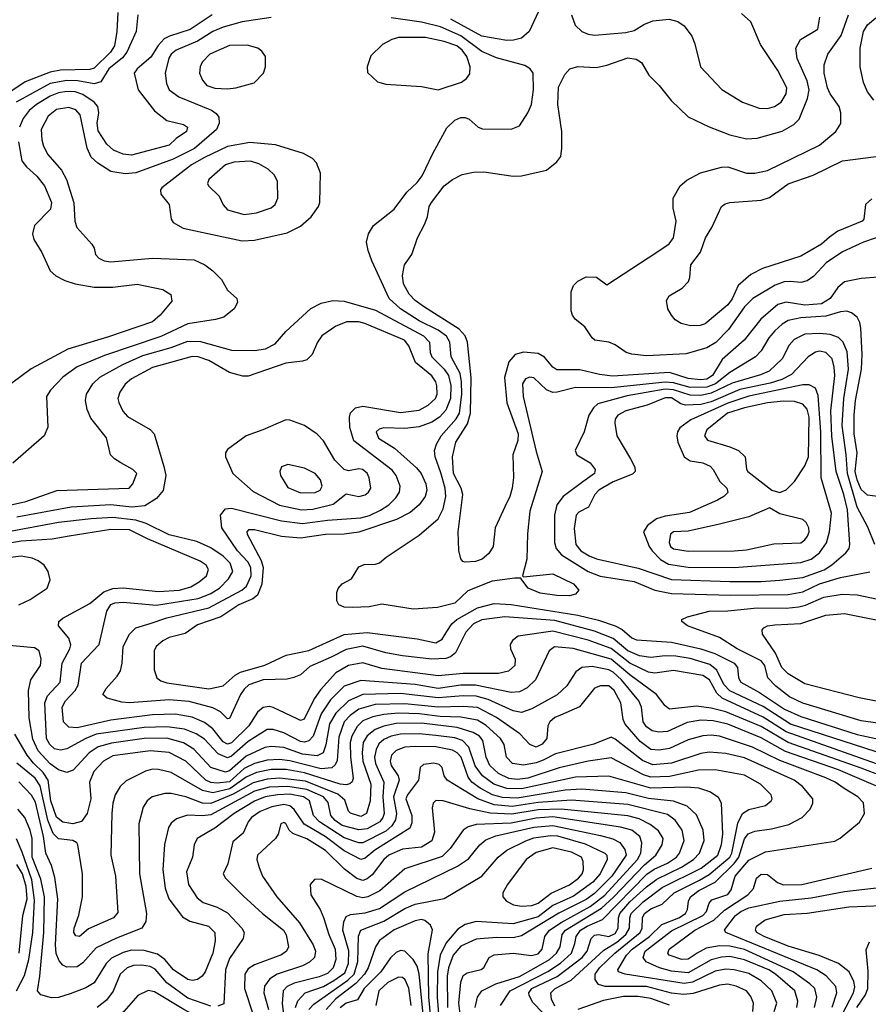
# Model space of a CAD drawing. Extents: x 997028 to 1115134, y 536408 to 618974.
# Tile 261 of 473: x 1047679 to 1051749, y 580330 to 585051. Entities that reach past the tile are written whole.
import ezdxf

# ---------------------------------------------------------------- set-up
doc = ezdxf.new("R2010")
doc.units = 0

msp = doc.modelspace()

# ---------------------------------------------------------------- linework, layer by layer
at = {"layer": '0CON10XD'}
for points in [[(1048149.8, 585085), (1048145.2, 584995), (1048133.1, 584925), (1048113.3, 584895), (1048035, 584818.9), (1048015, 584811.9), (1047875, 584808.4), (1047825, 584798.8), (1047705, 584752.5), (1047580.6, 584669.4)], [(1050178.5, 585115), (1050122.9, 584995), (1050085, 584962.7), (1050047.7, 584952.3), (1050015, 584951.2), (1049895, 584971.7), (1049746.6, 585053.4)], [(1048885, 585061.5), (1048745, 585040.5), (1048655, 585015.7), (1048605, 584994.3), (1048531.4, 584948.6), (1048428.5, 584905), (1048405.4, 584885), (1048394.2, 584865.8), (1048376.9, 584795), (1048382.7, 584745), (1048395, 584714.5), (1048441.3, 584681.3), (1048598, 584618), (1048621.5, 584601.5), (1048633.6, 584583.6), (1048635.5, 584555), (1048622.3, 584525), (1048517.3, 584432.7), (1048415, 584381.8), (1048236.4, 584316.4), (1048185, 584312), (1048115, 584322.9), (1048052.7, 584362.7), (1048021.7, 584391.7), (1048002.3, 584435), (1047968.1, 584595), (1047948.4, 584618.4), (1047915, 584630.2), (1047855, 584620.3), (1047815, 584588.2), (1047781.4, 584525), (1047784.8, 584474.8), (1047792.8, 584445), (1047814.1, 584405), (1047879.8, 584329.8), (1047903.6, 584285), (1047937.8, 584172.2), (1047943.6, 584085), (1047953.3, 584055), (1048024.2, 583975), (1048035.7, 583955), (1048042, 583925), (1048057.6, 583907.6), (1048083.3, 583895), (1048115, 583890.8), (1048315, 583906.8), (1048515, 583900), (1048566, 583875), (1048605, 583847.1), (1048645.7, 583805), (1048675, 583753.8), (1048720, 583715), (1048722.5, 583695), (1048706.7, 583665), (1048657.5, 583625), (1048617.2, 583612.8), (1048485, 583593.3), (1048355, 583531.6), (1048085, 583441.5), (1047955, 583386.2), (1047885, 583337.3), (1047826.5, 583275), (1047807.5, 583245), (1047813, 583097), (1047795.8, 583055), (1047645.9, 582924.1)], [(1048245.4, 585075), (1048238, 584995), (1048192.8, 584895), (1048171.2, 584868.8), (1048106.7, 584815), (1048067.6, 584752.4), (1048035, 584743.4), (1047957.3, 584757.3), (1047905, 584758.8), (1047825.5, 584744.5), (1047662.1, 584655)], [(1048601.8, 585075), (1048496.6, 585003.4), (1048397.5, 584972.5), (1048371.5, 584958.5), (1048342.6, 584927.4), (1048307.9, 584872.1), (1048241.5, 584815), (1048227.5, 584795), (1048246.9, 584715), (1048324.8, 584614.8), (1048385, 584567.7), (1048465, 584548.5), (1048482.9, 584535), (1048478.1, 584515), (1048428.4, 584481.6), (1048395, 584449.1), (1048215, 584401.8), (1048175, 584406.2), (1048128.5, 584425), (1048097.3, 584455), (1048055, 584517.5), (1048050.3, 584555), (1048058.1, 584605), (1048052.6, 584635), (1048035.7, 584655.7), (1047981.6, 584691.6), (1047945, 584704.8), (1047905, 584706.7), (1047865, 584700), (1047825, 584684.2), (1047759.4, 584645), (1047724.1, 584615), (1047695, 584577.3), (1047677.3, 584535)], [(1051805, 582763.9), (1051745, 582770.9), (1051715, 582797.6), (1051695, 582845.3), (1051686.3, 582885), (1051694.6, 582974.6), (1051681.1, 583065), (1051680.4, 583155), (1051687.3, 583225), (1051715.9, 583375.9), (1051719.5, 583445), (1051712.6, 583572.6), (1051708.8, 583598.8), (1051695.5, 583625), (1051668.6, 583645), (1051645, 583652.8), (1051615, 583650.7), (1051545, 583629.8), (1051425, 583622.2), (1051365, 583608.7), (1051335, 583591.2), (1051300.1, 583559.9), (1051271.1, 583525), (1051235, 583463.6), (1051207.9, 583435), (1051085, 583360), (1051016.4, 583305), (1050975, 583288.8), (1050895, 583287.8), (1050815, 583310.5), (1050775, 583313.7), (1050515, 583285.4), (1050345, 583288.2), (1050255.7, 583264.3), (1050235, 583263.6), (1050205.9, 583275.9), (1050145, 583334.5), (1050125, 583336.4), (1050105, 583329.4), (1050090.5, 583305), (1050093.8, 583245), (1050155, 582981.2), (1050184.5, 582885), (1050125.3, 582695), (1050114, 582586), (1050111.5, 582465), (1050090, 582385), (1050095, 582380), (1050235, 582393.5), (1050335, 582346.2), (1050360, 582315), (1050343.7, 582296.3), (1050315, 582288.8), (1050255, 582290), (1050175, 582301.1), (1050117.1, 582325), (1050087.5, 582365), (1050082.5, 582372.5), (1050054, 582374), (1049945, 582358.4), (1049828, 582312), (1049765, 582253.6), (1049683.2, 582233.2), (1049565, 582224.6), (1049415, 582248), (1049355, 582235.8), (1049275, 582232.9), (1049235, 582234.3), (1049210, 582245), (1049200, 582265), (1049200, 582305), (1049206.4, 582323.6), (1049225, 582346.7), (1049269.3, 582370.7), (1049305, 582427.5), (1049330.7, 582439.3), (1049385, 582440), (1049405, 582447.5), (1049435.9, 582474.1), (1049595, 582580), (1049685, 582657.9), (1049709, 582705), (1049722, 582765), (1049719.5, 582805), (1049698.7, 582878.7), (1049670.8, 582955), (1049668.4, 582985), (1049677.2, 583015), (1049699.8, 583055), (1049772.2, 583137.8), (1049788.1, 583165), (1049799.2, 583255), (1049798.3, 583315), (1049790.9, 583355), (1049748.3, 583435), (1049741.1, 583505), (1049725, 583533.2), (1049685, 583562.2), (1049595, 583607.6), (1049505, 583664.1), (1049450.5, 583715), (1049367.1, 583895), (1049349.2, 583945), (1049342.5, 583985), (1049352, 584025), (1049375.7, 584064.3), (1049475, 584142.5), (1049535.8, 584224.2), (1049585, 584270), (1049608.2, 584301.8), (1049659.8, 584410.2), (1049728, 584532), (1049765, 584569.4), (1049795, 584581.9), (1049815, 584582.5), (1049834.2, 584574.2), (1049877.5, 584535), (1049898.3, 584528.3), (1050035, 584525.8), (1050075, 584542), (1050115.8, 584605), (1050132.9, 584645), (1050142.9, 584715), (1050141.1, 584795), (1050126.9, 584815), (1050100.8, 584830.8), (1049965, 584868.8), (1049895, 584898.9), (1049795, 584973.1), (1049696.8, 585016.8), (1049605, 585038.5), (1049459.6, 585059.6)], [(1051795.9, 583815.9), (1051715, 583810.6), (1051635, 583793.8), (1051602.8, 583767.2), (1051565, 583713.6), (1051525, 583688.8), (1051445, 583681.8), (1051355, 583696.7), (1051314.8, 583685.2), (1051234, 583615), (1051152.8, 583515), (1051047.5, 583422.5), (1051002.1, 583345), (1050975, 583327.6), (1050943.6, 583323.6), (1050885, 583330.9), (1050795, 583359.2), (1050522.5, 583342.5), (1050459.5, 583349.5), (1050365, 583372.9), (1050255, 583371.8), (1050235, 583384.4), (1050195, 583432.9), (1050165, 583450), (1050095, 583456.9), (1050054.4, 583445.6), (1050025, 583410.5), (1050004.1, 583335), (1050014.6, 583214.6), (1050070, 583065), (1050067.2, 583032.8), (1050044.2, 582965), (1050046.5, 582856.5), (1050041.1, 582805), (1050030, 582765), (1050005.2, 582714.8), (1049958.5, 582615), (1049949.6, 582525), (1049928.6, 582491.4), (1049896.7, 582465), (1049865, 582452.5), (1049815, 582449.2), (1049803.5, 582453.5), (1049795, 582466.7), (1049785.4, 582505.4), (1049781.3, 582595), (1049803.3, 582775), (1049795.8, 582805), (1049759.5, 582875), (1049754, 582955), (1049770.5, 583025), (1049826.6, 583113.4), (1049840.9, 583165), (1049844.6, 583334.6), (1049826, 583505), (1049815.7, 583535.7), (1049786.9, 583566.9), (1049615.2, 583675.2), (1049574.6, 583705), (1049547.1, 583735), (1049518.9, 583785), (1049514.7, 583825), (1049524.4, 583875), (1049558.6, 583925), (1049586.5, 584005), (1049620.7, 584069.3), (1049634.4, 584105), (1049642.5, 584155), (1049653.6, 584175), (1049715, 584254.4), (1049755, 584285.5), (1049801.2, 584308.8), (1049855, 584320), (1049905, 584320.9), (1050045, 584301.1), (1050085, 584302.5), (1050205, 584330), (1050255, 584368.8), (1050274, 584395), (1050279.4, 584435), (1050278.2, 584515), (1050260, 584645), (1050263.2, 584726.8), (1050292.4, 584787.6), (1050317.5, 584815), (1050355, 584827.1), (1050412.9, 584822.9), (1050445, 584822.2), (1050495, 584832.5), (1050595, 584867.5), (1050635, 584861.5), (1050661.4, 584845), (1050695.7, 584785), (1050745.6, 584735), (1050803.4, 584663.4), (1050885, 584585.6), (1050985, 584537.5), (1051085, 584499.5), (1051165, 584480), (1051215, 584483.5), (1051335, 584516.4), (1051392.2, 584547.8), (1051416.4, 584573.6), (1051457.2, 584672.8), (1051465.2, 584715), (1051455, 584757.5), (1051407.2, 584865), (1051400.8, 584915), (1051423.5, 584956.5), (1051507.1, 585005), (1051516.5, 585063.5)], [(1051837.5, 584022.5), (1051725, 583984.1), (1051625, 583938.6), (1051546.2, 583885), (1051488, 583822), (1051455, 583798.5), (1051425, 583790.4), (1051375, 583796.3), (1051345, 583793.8), (1051301.7, 583778.3), (1051194.6, 583715), (1051155.3, 583675), (1051078.2, 583565), (1051016.7, 583503.3), (1050975, 583477.3), (1050875, 583449.2), (1050685, 583439.6), (1050615, 583446.9), (1050587.5, 583455), (1050535, 583492), (1050504.2, 583504.2), (1050437.5, 583515), (1050423.8, 583525), (1050388.8, 583578.8), (1050343.3, 583615), (1050330, 583635), (1050323.8, 583655), (1050323.9, 583746.1), (1050334.1, 583775.9), (1050355, 583796.7), (1050395, 583818.8), (1050445, 583816), (1050495, 583780), (1050735, 583937.1), (1050793.6, 583976.4), (1050814.5, 584005), (1050827.5, 584085), (1050813.2, 584146.8), (1050812.9, 584195), (1050845.7, 584254.3), (1050877.9, 584282.1), (1050943.1, 584316.9), (1051045, 584344.6), (1051075, 584346.2), (1051165, 584315.3), (1051205, 584315.9), (1051265, 584327.5), (1051515, 584450), (1051593.3, 584515), (1051616.2, 584553.8), (1051617.5, 584605), (1051608.9, 584635), (1051565.6, 584695), (1051552.7, 584725), (1051537.7, 584795), (1051537.1, 584835), (1051554.5, 584885), (1051618.9, 584975), (1051653.5, 585075)], [(1050325.5, 585075), (1050342.5, 585025), (1050374, 584995), (1050405, 584980.9), (1050435, 584977.3), (1050585, 584989.3), (1050625, 584998.5), (1050671.9, 585028.1), (1050715, 585045.4), (1050793.2, 585053.2), (1050835, 585041.9), (1050865, 585020.8), (1050901.5, 584971.5), (1050916.7, 584935), (1050944.3, 584825), (1051046.7, 584716.7), (1051146, 584655), (1051225, 584626.1), (1051265, 584624.7)], [(1051265, 584624.7), (1051299.2, 584635), (1051330, 584655), (1051354.6, 584695), (1051357.7, 584725), (1051315, 584806.7), (1051231.7, 584931.7), (1051185, 585040), (1051140.5, 585080.5)], [(1051774.7, 584664.7), (1051744.4, 584705), (1051725, 584750), (1051709.2, 584825), (1051709.6, 584915), (1051725, 584993.8), (1051745, 585025.7), (1051785, 585060.6)], [(1049685, 584714.6), (1049797.9, 584752.1), (1049821.4, 584768.6), (1049838, 584792), (1049839.6, 584825), (1049822.5, 584875), (1049801.1, 584905), (1049774.7, 584925), (1049715, 584947.2), (1049625, 584965.2), (1049495, 584966.4), (1049463.3, 584956.7), (1049418.5, 584931.5), (1049362.6, 584877.4), (1049345.8, 584825), (1049347.3, 584797.3), (1049395, 584752.5), (1049435, 584741.5), (1049605, 584731.1), (1049685, 584714.6)], [(1048675, 584719.5), (1048715, 584724.7), (1048802.4, 584747.6), (1048847.8, 584795), (1048856.9, 584825), (1048857.1, 584875), (1048839.8, 584899.8), (1048820, 584915), (1048769.3, 584929.3), (1048685, 584927.9), (1048590.5, 584885), (1048553.2, 584846.8), (1048544.2, 584825), (1048541.7, 584795), (1048555, 584761.1), (1048576.1, 584736.1), (1048615, 584722.1), (1048675, 584719.5)], [(1047672.1, 584465), (1047689.6, 584375), (1047710.9, 584345), (1047760.7, 584300.7), (1047797.5, 584255), (1047831.8, 584175), (1047826.7, 584143.3), (1047750, 584065), (1047740, 584025), (1047747, 583997), (1047785.3, 583935.3), (1047825, 583846.9), (1047852.4, 583822.4), (1047895, 583801.2), (1047945, 583783.9), (1048035, 583768), (1048125, 583768), (1048242.4, 583782.4), (1048365, 583757.5), (1048403, 583733), (1048408.1, 583701.9), (1048352.5, 583635), (1048315, 583602.8), (1048105, 583529.7), (1047909.3, 583470.7), (1047733.8, 583376.2), (1047641.2, 583308.8)], [(1048745, 583990.7), (1048805, 583994), (1048960.9, 584029.1), (1049025, 584060.9), (1049076.9, 584105), (1049111.9, 584155), (1049118.1, 584175), (1049120.8, 584315), (1049101.4, 584365), (1049082.5, 584385), (1049039.1, 584409.1), (1048905, 584451.8), (1048782.9, 584462.9), (1048675, 584442.4), (1048565, 584390.9), (1048503.3, 584355), (1048360.8, 584245), (1048354.3, 584235), (1048356, 584215), (1048395.6, 584165.6), (1048405.8, 584095), (1048415, 584078), (1048462, 584052), (1048558.8, 584031.2), (1048745, 583990.7)], [(1051765, 584192.5), (1051735.4, 584164.6), (1051727.8, 584095), (1051720, 584085), (1051603, 584037), (1051561.9, 584008.1), (1051525, 583974.1), (1051425, 583917.5), (1051242, 583858), (1051185, 583830), (1051124, 583776), (1051095, 583712.9), (1051075, 583684), (1050966.7, 583593.3), (1050942.5, 583585), (1050896.5, 583583.5), (1050850.8, 583595), (1050822.6, 583612.6), (1050805, 583634), (1050787.8, 583665), (1050780.5, 583705), (1050793.7, 583726.3), (1050856.4, 583763.6), (1050885.7, 583795), (1050893.1, 583815), (1050897.1, 583875), (1050943.2, 583936.8), (1050967.3, 584005), (1050997.8, 584055), (1051044.4, 584155), (1051061.9, 584168.1), (1051085, 584174.5), (1051235.5, 584185.5), (1051275, 584198.5), (1051365, 584264.6), (1051484.2, 584305.8), (1051625, 584374.6), (1051785.6, 584394.4)], [(1048755, 584116.7), (1048815, 584124.6), (1048885, 584149.5), (1048904.3, 584165), (1048917.1, 584195), (1048915.8, 584275), (1048900.8, 584305), (1048870.8, 584335), (1048825, 584360.7), (1048785, 584372.3), (1048705, 584368.1), (1048665, 584354.6), (1048585.7, 584285), (1048580, 584265), (1048583.8, 584253.8), (1048635.3, 584205.3), (1048655, 584163.1), (1048675, 584140), (1048755, 584116.7)], [(1047335, 582657), (1047708.8, 582741.2), (1047857, 582793), (1048203.3, 582805), (1048221.4, 582825), (1048240.6, 582875), (1048221.4, 582895), (1048164.1, 582925.9), (1048133.3, 582945), (1048114.7, 582964.7), (1048095, 583046), (1048020.3, 583140.3), (1048002.6, 583182.6), (1047994.5, 583225), (1047999.1, 583255), (1048029.1, 583305), (1048063, 583337), (1048172.5, 583397.5), (1048269.2, 583440.8), (1048405, 583478.5), (1048485, 583510.4), (1048545, 583508.7), (1048695, 583466.6), (1048805, 583465.2), (1048857.7, 583472.3), (1048903.2, 583496.8), (1048954.8, 583555.2), (1049075, 583665.5), (1049125, 583692.1), (1049180, 583705), (1049235, 583702.2), (1049385, 583658.1), (1049615.9, 583535), (1049644.2, 583505), (1049646.5, 583455), (1049655.3, 583435), (1049715, 583375.2), (1049734.5, 583345), (1049746.6, 583296.6), (1049745.4, 583235), (1049721.7, 583178.3), (1049692.4, 583145), (1049655, 583121.7), (1049595, 583098.4), (1049525, 583090.4), (1049425, 583093.4), (1049402.3, 583087.7), (1049388.9, 583075), (1049399.1, 583045), (1049476.1, 582996.1), (1049582.1, 582902.1), (1049604.7, 582875), (1049625.8, 582825), (1049631.2, 582795), (1049623.5, 582765), (1049595, 582724.6), (1049551.5, 582688.5), (1049485.4, 582654.6), (1049305, 582593.2), (1049235, 582584.4), (1049145, 582582.4), (1049025, 582565.6), (1048935, 582573), (1048805, 582605.2), (1048775.5, 582604.5), (1048767.8, 582595), (1048769.1, 582585), (1048837.2, 582457.2), (1048846.6, 582425), (1048839.6, 582345), (1048818.6, 582291.4), (1048796, 582274), (1048729.7, 582245), (1048642.5, 582187.5), (1048531.2, 582148.8), (1048471.7, 582108.3), (1048395, 582088.9), (1048365, 582072.1), (1048333.3, 582045), (1048323.5, 582025), (1048323.6, 581933.6), (1048335.8, 581895), (1048355, 581880.5), (1048385, 581870.6), (1048585, 581842.4), (1048655, 581857.3), (1048711.5, 581908.5), (1048736.9, 581923.1), (1048855, 581956.2), (1048956.6, 582003.4), (1049065, 582026), (1049235, 582103.3), (1049345, 582112.3), (1049585, 582083.1), (1049675, 582062.5), (1049705, 582080.4), (1049727.4, 582117.4), (1049750.9, 582155), (1049775, 582175.2), (1049875, 582230.7), (1049955, 582252.5), (1050035, 582247.3), (1050355.1, 582195.1), (1050455, 582172.5), (1050535.1, 582145.1), (1050567.8, 582127.8), (1050615, 582087.1), (1050637.7, 582077.7), (1050805, 582065.6), (1050945, 582035.2), (1051012.6, 582012.6), (1051105.3, 581965), (1051120.7, 581945), (1051126.5, 581895), (1051137.8, 581875), (1051226.6, 581825), (1051346.3, 581745), (1051425, 581709.7), (1051695, 581623.6), (1051905, 581578.3)], [(1050650.9, 582000.9), (1050595, 582024.1), (1050524.7, 582084.7), (1050435, 582118.6), (1050245, 582169.7), (1050005, 582187.2), (1049895, 582173.8), (1049855.9, 582155), (1049818.1, 582115), (1049768.8, 582015), (1049745, 581995.3), (1049722.5, 581987.5), (1049654.5, 581984.5), (1049515, 582001), (1049435.2, 582015.2), (1049325, 582046.6), (1049245, 582031.7), (1049171.8, 581995), (1049070.1, 581949.9), (1049025, 581910), (1048993.1, 581896.9), (1048960.8, 581889.2), (1048846.2, 581885), (1048778.2, 581861.8), (1048755, 581841.3), (1048737.5, 581815), (1048685, 581700), (1048675, 581698.6), (1048641.9, 581731.9), (1048605, 581752.3), (1048491.2, 581781.2), (1048395, 581789.7), (1048205.3, 581775.3), (1048168.8, 581778.8), (1048098.3, 581798.3), (1048077.5, 581815), (1048093.8, 581845), (1048146.4, 581903.6), (1048161.4, 581928.6), (1048170.3, 581965), (1048174.7, 582045), (1048204.6, 582105), (1048235, 582135.4), (1048304.4, 582155.6), (1048385, 582182.7), (1048585, 582231.4), (1048744.1, 582315), (1048766.5, 582335), (1048788.1, 582385), (1048786.7, 582425), (1048772.2, 582452.2), (1048724, 582505), (1048647.8, 582615), (1048641.1, 582675), (1048665, 582706.4), (1048695, 582709.6), (1048935, 582647.8), (1049035, 582635.2), (1049155, 582651.1), (1049315, 582662.6), (1049356.1, 582673.9), (1049408.7, 582698.7), (1049449.6, 582725), (1049482.3, 582757.7), (1049500, 582785), (1049502.8, 582815), (1049483.5, 582865), (1049465, 582891.2), (1049281, 583031), (1049262.5, 583095), (1049259.7, 583145), (1049264.7, 583165.3), (1049289.8, 583190.2), (1049325, 583198.4), (1049505, 583168), (1049595, 583179.3), (1049637.1, 583202.9), (1049673.1, 583235), (1049680.7, 583255), (1049679.3, 583295), (1049674.7, 583315), (1049655, 583342.7), (1049577.4, 583407.4), (1049545, 583487.3), (1049524, 583515), (1049334.2, 583595), (1049305, 583601.6), (1049248.1, 583601.9), (1049195, 583580.8), (1049127.8, 583535), (1049106.7, 583505), (1049082, 583445), (1049055, 583420.8), (1049035, 583413.1), (1048955, 583403.8), (1048775, 583342.3), (1048748.3, 583341.7), (1048685, 583359.3), (1048585, 583417.5), (1048535, 583433.8), (1048505, 583435.7), (1048315, 583383), (1048215, 583329.7), (1048185, 583302.7), (1048159.3, 583265), (1048149.2, 583235), (1048153.8, 583215), (1048173.2, 583173.2), (1048195, 583149.1), (1048305, 583085.4), (1048323.8, 583065), (1048370.6, 582909.4), (1048379.2, 582865), (1048366.8, 582793.2), (1048335.4, 582754.6), (1048279.3, 582720.7), (1048216.2, 582713.8), (1048115, 582725.5), (1047925, 582714.1), (1047665, 582665.4)], [(1051779.5, 582535), (1051747.1, 582617.1), (1051695, 582713.2), (1051648.3, 582875), (1051643, 582965), (1051624.1, 583105), (1051631.4, 583235), (1051653.3, 583375), (1051648.1, 583458.1), (1051628.2, 583505), (1051605, 583527.5), (1051565, 583541.4), (1051516.1, 583546.1), (1051445, 583543.8), (1051392.5, 583517.5), (1051368.8, 583491.2), (1051335.9, 583425), (1051273.1, 583365), (1051232.3, 583347.7), (1051095, 583308.8), (1050995, 583259.5), (1050945, 583249.4), (1050895, 583250.1), (1050815, 583276.9), (1050775, 583280.1), (1050591.7, 583248.3), (1050451.6, 583208.4), (1050430.6, 583189.4), (1050408.8, 583155), (1050386.5, 583075), (1050342, 582985), (1050350.8, 582965), (1050415, 582925.5), (1050439.3, 582895), (1050435, 582874.7), (1050379.1, 582835), (1050285.2, 582764.8), (1050255.3, 582725), (1050243.7, 582675), (1050243.7, 582545), (1050251.6, 582515), (1050276.9, 582485), (1050405, 582406), (1050463.3, 582383.3), (1050625, 582356.5), (1050725, 582316), (1050805, 582300.3), (1051087.6, 582292.4)], [(1051085, 582356.8), (1051235, 582357.2), (1051325, 582364.4), (1051435, 582377.2), (1051537, 582413), (1051573.4, 582436.6), (1051640.4, 582495), (1051656.2, 582515), (1051660, 582535), (1051648.5, 582701.5), (1051631.1, 582775), (1051594.5, 582885), (1051574.4, 583054.4), (1051569.7, 583175), (1051587.6, 583345), (1051585.5, 583385.5), (1051574.8, 583425), (1051545, 583455.2), (1051515, 583461.5), (1051495, 583456.6), (1051460.8, 583435), (1051379.6, 583350.4), (1051333.6, 583326.4), (1051278.5, 583308.5), (1051132.5, 583277.5), (1050995, 583219.1), (1050945, 583205.6), (1050872.2, 583202.2), (1050849.6, 583209.6), (1050805, 583237.7), (1050775, 583238.3), (1050687.5, 583202.5), (1050585, 583175.6), (1050547.5, 583155), (1050535, 583136.2), (1050533, 583117), (1050542.2, 583055), (1050608, 582945), (1050628.8, 582905), (1050631.2, 582885), (1050618.3, 582871.7), (1050525, 582834.7), (1050456.7, 582795), (1050436.4, 582775), (1050406.2, 582713.8), (1050360.5, 582689.5), (1050347.5, 582675), (1050338.3, 582611.7), (1050345.3, 582535), (1050370, 582505), (1050410.5, 582480.5), (1050445, 582466), (1050645, 582420.9), (1050805, 582366.8), (1051085, 582356.8)], [(1051105, 582424.8), (1051425, 582448.3), (1051475.4, 582465), (1051514.8, 582495.2), (1051547.6, 582542.4), (1051562.6, 582595), (1051571.6, 582685), (1051521.9, 582855), (1051521.6, 583075), (1051508.5, 583248.5), (1051494.7, 583284.7), (1051465, 583300), (1051435, 583300), (1051175, 583246.7), (1051075, 583212.9), (1050897.1, 583132.9), (1050845.2, 583094.8), (1050833.2, 583075), (1050830.3, 583055), (1050835.8, 583025), (1050866.1, 582955), (1050895, 582935.9), (1050955, 582925.9), (1050989.8, 582909.8), (1051005, 582893.5), (1051036.3, 582836.3), (1051070, 582805), (1051075.3, 582784.7), (1051055.6, 582765), (1051025, 582747.7), (1050891.8, 582688.2), (1050775, 582670.2), (1050733, 582657), (1050689.4, 582625), (1050670.8, 582595), (1050697.7, 582525), (1050712, 582505), (1050752.5, 582462.5), (1050791, 582441), (1050885, 582425.9), (1051105, 582424.8)], [(1051325, 582783.8), (1051355, 582797.1), (1051395, 582836.7), (1051445, 582911.2), (1051462.1, 582955), (1051465.4, 583145), (1051455, 583183.2), (1051435, 583208.2), (1051395, 583220.2), (1051342.3, 583222.3), (1051265, 583213.5), (1051155, 583190.6), (1051074.1, 583165), (1050974.6, 583085), (1050962.9, 583055), (1050976.7, 583035), (1051085, 583003.3), (1051125.7, 582985), (1051157.5, 582955), (1051164.1, 582895.9), (1051170.8, 582885), (1051285.6, 582795.6), (1051325, 582783.8)], [(1049030.6, 582700.6), (1049085, 582704.5), (1049182.1, 582727.9), (1049245, 582776.9), (1049305, 582765.5), (1049335, 582772.7), (1049351.1, 582785), (1049363.3, 582805), (1049355.4, 582855), (1049345, 582877.5), (1049322, 582895), (1049305, 582897.8), (1049255, 582887.3), (1049235, 582894.5), (1049189.8, 582939.8), (1049135, 583031.4), (1049105, 583064.4), (1049045, 583105.5), (1048975, 583131.4), (1048955, 583132.9), (1048845, 583083.8), (1048764.6, 583055.4), (1048675, 582990), (1048666.2, 582975), (1048666, 582955), (1048701.4, 582875), (1048798.8, 582788.8), (1048925, 582723.6), (1049030.6, 582700.6)], [(1049025, 582782.4), (1049095, 582784.2), (1049119.4, 582795), (1049130, 582815), (1049121.4, 582845), (1049095.8, 582875), (1049045, 582900.9), (1048965, 582917.8), (1048933.5, 582906.5), (1048925.6, 582885), (1048929.1, 582865), (1048965, 582808.1), (1049025, 582782.4)], [(1050885, 582503.3), (1051105, 582504.3), (1051165, 582509.7), (1051295, 582537.5), (1051425, 582542.7), (1051445, 582557.5), (1051456.4, 582575), (1051464.7, 582595), (1051463.5, 582615), (1051450.6, 582640.6), (1051435, 582654.5), (1051325, 582682.5), (1051275, 582710), (1051175, 582667.5), (1051035, 582632.5), (1050885, 582598.9), (1050814.2, 582595.8), (1050799.5, 582585), (1050794.1, 582545), (1050799.6, 582525), (1050815, 582513.4), (1050885, 582503.3)], [(1051864.8, 581455.2), (1051355, 581636.2), (1051245, 581707.1), (1051048.1, 581798.1), (1051022.5, 581822.4), (1050987.4, 581885), (1050955, 581907.2), (1050815, 581931.1), (1050725, 581918), (1050695, 581922.7), (1050605, 581965.7), (1050515, 582035.4), (1050404.4, 582075.6), (1050235, 582119.8), (1050070, 582095), (1050042, 582075), (1050031.4, 582055), (1050032.9, 582035), (1050054.6, 581985), (1050052.9, 581955), (1050022.4, 581927.6), (1049975, 581916.8), (1049805, 581916.9), (1049685, 581905.6), (1049415, 581940.8), (1049325, 581967.7), (1049255, 581953.9), (1049195, 581919.8), (1049121.7, 581838.3), (1049090.9, 581795), (1049043.1, 581696.9), (1049025, 581690.4), (1049009, 581699), (1048895, 581753.4), (1048875, 581757.8), (1048846.8, 581753.2), (1048818.9, 581731.1), (1048777.5, 581665), (1048695, 581583.4), (1048675, 581577), (1048655, 581589), (1048605, 581651.1), (1048565, 581680.6), (1048505, 581706.2), (1048425, 581721), (1048315, 581718.4), (1048115, 581691.6), (1047955, 581656), (1047915, 581659.2), (1047888.7, 581685), (1047882.6, 581755), (1047898.1, 581785), (1047944.2, 581835), (1047959.6, 581860.4), (1047975.7, 581965), (1048028, 582022), (1048059.1, 582055), (1048097, 582215), (1048115, 582246.9), (1048135, 582255.5), (1048175, 582257.6), (1048335, 582244.1), (1048534.4, 582275.6), (1048592.6, 582297.4), (1048636.4, 582325), (1048680.7, 582369.3), (1048700.6, 582405), (1048687.3, 582445), (1048655, 582478.4), (1048595, 582518.2), (1048528.5, 582548.5), (1048395, 582581.6), (1048284.7, 582634.7), (1048235, 582651.1), (1048125, 582663.5), (1048021.9, 582658.1), (1047865, 582640.3), (1047485, 582569.1)], [(1051815, 581424.4), (1051715, 581461.6), (1051365, 581584.6), (1051235, 581662), (1051065, 581732.1), (1050995, 581750), (1050925, 581759.3), (1050795, 581745.9), (1050775, 581760.4), (1050732.1, 581815), (1050605, 581909), (1050515, 581984.6), (1050333.3, 582036.7), (1050243.4, 582043.4), (1050218.5, 582025), (1050152.9, 581885), (1050112.7, 581847.3), (1050075, 581827.6), (1050035, 581824.4), (1049865, 581860.4), (1049795, 581860.3), (1049685, 581844.9), (1049575, 581863.8), (1049315, 581882.5), (1049235, 581856.1), (1049169.5, 581790.5), (1049125, 581722.7), (1049085.6, 581615), (1049065, 581593.5), (1049045, 581587), (1049025, 581590), (1048945, 581632.4), (1048895, 581648.1), (1048865, 581648.1), (1048775, 581589.8), (1048695, 581519.7), (1048675, 581511), (1048630.5, 581530.5), (1048565, 581600.7), (1048525, 581626.9), (1048468.7, 581648.7), (1048385, 581660.4), (1048275, 581656.7), (1048045.1, 581624.9), (1047995, 581605.2), (1047905, 581554.3), (1047875, 581548.9), (1047845, 581555.2), (1047822.9, 581575), (1047807.8, 581605), (1047799.2, 581775), (1047811.2, 581808.8), (1047872.1, 581875), (1047882.9, 581965), (1047919.7, 582035), (1047923.3, 582053.3), (1047913.8, 582085), (1047864.3, 582145), (1047865.7, 582165), (1047885, 582182.2), (1048015, 582251.2), (1048082.8, 582307.2), (1048125, 582323), (1048175, 582327.5), (1048345, 582309.5), (1048445, 582315.2), (1048498.9, 582331.1), (1048540, 582355), (1048573.8, 582385), (1048584.6, 582414.6), (1048572.9, 582435), (1048544.5, 582455), (1048291.9, 582561.9), (1048205.6, 582605), (1048115, 582606.1), (1047915.6, 582574.4), (1047835, 582560.4), (1047685, 582550.4), (1047575, 582531.5)], [(1047675, 582244.7), (1047729.4, 582270.6), (1047810, 582325), (1047824.3, 582365), (1047815.8, 582405), (1047795.8, 582435), (1047766.6, 582456.6), (1047738.8, 582468.8), (1047685, 582478.5), (1047595, 582467.8)], [(1051087.6, 582292.4), (1051365, 582294.8), (1051435, 582307.2), (1051515, 582345.7), (1051615, 582377), (1051756.5, 582403.5)], [(1051795, 581677.5), (1051715, 581688.9), (1051435, 581774.4), (1051371.5, 581805), (1051305.7, 581855.7), (1051266.6, 581895), (1051252.7, 581955), (1051235, 581976.6), (1051119.2, 582035), (1051035, 582089.1), (1050881.2, 582145), (1050853.8, 582165), (1050854.2, 582175.8), (1050881.5, 582188.5), (1050985, 582214.5), (1051075, 582216.7), (1051215, 582230.6), (1051355, 582229.1), (1051415, 582235.2), (1051446.9, 582243.1), (1051535, 582282.6), (1051623.1, 582296.9), (1051695, 582293.2), (1051825, 582266.8)], [(1051795, 581781.3), (1051705, 581798.8), (1051445, 581865.8), (1051365, 581914.8), (1051334.6, 581944.6), (1051304.2, 582014.2), (1051240.6, 582105), (1051240, 582125), (1051247.5, 582135), (1051265.4, 582144.6), (1051300.9, 582149.1), (1051425, 582156.6), (1051545, 582196.6), (1051635, 582203.4), (1051795, 582171.6)], [(1051785, 581376.8), (1051605, 581453.5), (1051352.1, 581542.1), (1051235, 581607.6), (1051075, 581673), (1051005, 581689.4), (1050945, 581692.8), (1050879.2, 581680.8), (1050785, 581638.4), (1050744.8, 581634.8), (1050711.8, 581641.8), (1050685, 581660.6), (1050668.8, 581685), (1050660.4, 581755), (1050648, 581785), (1050565, 581885.5), (1050525, 581923.3), (1050505, 581933.3), (1050425, 581950.2), (1050375, 581945.3), (1050345.3, 581924.7), (1050303.1, 581856.9), (1050256.9, 581813.1), (1050135, 581746), (1050085, 581729.7), (1050045, 581737.6), (1049925, 581792.2), (1049867.8, 581807.8), (1049805, 581809.4), (1049685, 581798.8), (1049505, 581819.6), (1049325, 581816.1), (1049255.4, 581784.6), (1049194.5, 581725.5), (1049164.5, 581675), (1049146.6, 581573.4), (1049134, 581535), (1049105, 581521.2), (1049035, 581528.8), (1048945, 581561), (1048885, 581565.9), (1048855, 581560.7), (1048765, 581519.3), (1048685, 581449.4), (1048665, 581442.6), (1048595, 581466), (1048513.9, 581553.9), (1048465, 581584.4), (1048385, 581605.4), (1048275, 581604), (1048118.1, 581581.9), (1048055, 581564.8), (1048011.1, 581535), (1047935, 581452.1), (1047905, 581441.5), (1047865, 581453.5), (1047825, 581483.5), (1047767.5, 581545), (1047741.4, 581601.4), (1047723.9, 581703.9), (1047721, 581835), (1047732.4, 581885), (1047778.9, 581955), (1047781.8, 581985), (1047772.5, 582025), (1047750, 582040), (1047575, 582055.9)], [(1051885, 581507.9), (1051375, 581673.4), (1051245, 581757.5), (1051085, 581832.6), (1051055, 581863.9), (1051022.4, 581932.4), (1050989.3, 581959.3), (1050895, 581987.7), (1050825, 581999), (1050775, 582000.5), (1050705, 581992.6), (1050650.9, 582000.9)], [(1051406.1, 580315), (1051410.2, 580345), (1051396.8, 580395), (1051303.9, 580475), (1051271.1, 580495), (1051155, 580542.6), (1051085, 580558.8), (1051045, 580556.6), (1050995, 580542.5), (1050885, 580481.2), (1050805, 580489.1), (1050747.3, 580505), (1050683.8, 580533.8), (1050668.4, 580555), (1050677.7, 580585), (1050805, 580681.7), (1050955.7, 580755), (1050972.2, 580775), (1050984.8, 580815.2), (1050998.8, 580831.2), (1051075, 580856.5), (1051091.1, 580878.9), (1051109.8, 580945), (1051175, 581020.7), (1051255, 581060.5), (1051587.9, 581112.1), (1051613.8, 581126.2), (1051706.6, 581203.4), (1051730.6, 581245), (1051725, 581296.2), (1051698.9, 581325), (1051632.7, 581365), (1051589.1, 581395), (1051545, 581415.9), (1051325, 581499.1), (1051192.6, 581562.6), (1051035, 581615.2), (1050995, 581620.7), (1050955, 581617.7), (1050885, 581597.3), (1050795, 581556), (1050745, 581547.8), (1050705, 581552.5), (1050655, 581589.3), (1050582.7, 581672.7), (1050573.7, 581695), (1050561.9, 581775), (1050530.2, 581835), (1050505, 581857.8), (1050465, 581856.7), (1050435, 581845.4), (1050363.5, 581756.5), (1050273.1, 581716.9), (1050244.6, 581705), (1050220.9, 581685), (1050212.4, 581665), (1050207.6, 581605), (1050185, 581577.4), (1050155, 581563.4), (1050125, 581575.3), (1050077.4, 581627.4), (1049965.3, 581705.3), (1049875, 581752.5), (1049805, 581758.7), (1049685, 581754.2), (1049525, 581771.4), (1049383.1, 581766.9), (1049305.9, 581745), (1049263.9, 581715), (1049235.6, 581685), (1049208.5, 581611.5), (1049201.3, 581498.7), (1049191.9, 581478.1), (1049175.7, 581464.3), (1049125, 581458.9), (1048975, 581498), (1048925, 581503.8), (1048865, 581500.9), (1048805, 581484.6), (1048755, 581460.2), (1048685, 581396.7), (1048625, 581390.1), (1048595, 581394.1), (1048572.1, 581405), (1048475, 581495.7), (1048395, 581537.7), (1048305, 581545.2), (1048125, 581520.6), (1048080.7, 581495), (1048033.7, 581446.3), (1048014, 581395), (1048020, 581315), (1048001.9, 581245), (1047975, 581206.9), (1047934.1, 581195.9), (1047885, 581202.7), (1047855, 581226.9), (1047827.5, 581305), (1047814.9, 581405), (1047791.7, 581441.8), (1047745, 581485.5), (1047714.3, 581524.3), (1047655.8, 581625.8)], [(1051297.9, 580295), (1051309.2, 580335), (1051285.3, 580395), (1051235, 580443.2), (1051175, 580477.8), (1051105, 580494.8), (1051065, 580497.7), (1051015, 580488.9), (1050905, 580436.7), (1050865, 580430), (1050582, 580475), (1050550, 580485), (1050546.9, 580495), (1050589.5, 580565), (1050615.8, 580595), (1050699.3, 580655), (1050757.8, 580712.2), (1050840.3, 580745), (1050872.1, 580765), (1050882.3, 580785), (1050885.8, 580825), (1050896.2, 580845), (1050935.8, 580875), (1051014, 580916), (1051105.6, 581004.4), (1051127.6, 581035), (1051155, 581123.1), (1051171.9, 581148.1), (1051205, 581160.8), (1051285, 581171.8), (1051367.6, 581192.4), (1051431.4, 581225), (1051470, 581265), (1051483.1, 581295), (1051483.1, 581315), (1051433.6, 581375), (1051392.9, 581405), (1051155, 581512.1), (1051065, 581532.5), (1050985, 581539), (1050945, 581532.6), (1050805, 581486.2), (1050715, 581477.5), (1050665, 581498.5), (1050535, 581601.9), (1050515, 581611.6), (1050433, 581577), (1050249.2, 581530.8), (1050189.7, 581500.3), (1050155, 581487.2), (1050095, 581476.9), (1050042.5, 581485), (1050013.4, 581515), (1050002.2, 581575), (1049984.7, 581605), (1049916.6, 581666.6), (1049875, 581691.6), (1049795, 581706.4), (1049695, 581710.2), (1049595, 581723.4), (1049495, 581725.3), (1049425, 581720.1), (1049371.7, 581708.3), (1049325, 581689.6), (1049297.2, 581662.8), (1049270.8, 581615), (1049263, 581585), (1049264.8, 581515.2), (1049277.9, 581415), (1049272.8, 581397.2), (1049262.3, 581387.7), (1049245, 581382.2), (1049215, 581385.8), (1049045, 581439.7), (1048956.1, 581456.1), (1048885, 581455.3), (1048815, 581441.8), (1048765, 581419.7), (1048686.6, 581363.4), (1048604.4, 581344.4), (1048555, 581354.9), (1048405, 581440.8), (1048345, 581455.9), (1048315, 581457.2), (1048281.5, 581448.5), (1048188.9, 581401.1), (1048161.1, 581375), (1048135.9, 581334.1), (1048124.7, 581295), (1048120.7, 581245), (1048116.4, 581045), (1048137.8, 580945), (1048149.1, 580770.9), (1048128.5, 580745), (1048008.5, 580691.5), (1047965, 580655.6), (1047948.3, 580658.3), (1047937.8, 580675), (1047939.1, 580695), (1047962.3, 580757.7), (1047979.5, 580845), (1047979.5, 580955), (1047956.9, 581095), (1047952, 581105), (1047933.3, 581115), (1047865, 581124.1), (1047838.9, 581148.9), (1047813.2, 581213.2), (1047777, 581377), (1047753.3, 581415), (1047665, 581486.6)], [(1051195, 580295.7), (1051197.9, 580335), (1051185, 580366.7), (1051165, 580394.6), (1051115, 580417.3), (1051075, 580426), (1051035, 580422.4), (1050908.2, 580381.8), (1050863.3, 580376.7), (1050805, 580383.1), (1050685, 580414.9), (1050486, 580416), (1050454.7, 580424.7), (1050438.4, 580448.4), (1050438, 580475), (1050459, 580505), (1050532.6, 580575), (1050654.8, 580675), (1050663.9, 580695), (1050665.9, 580745), (1050675, 580765.2), (1050705, 580787.1), (1050760.6, 580809.4), (1050816.9, 580865), (1050938.8, 580925), (1050985, 580952.1), (1051085.1, 581035), (1051094.2, 581055), (1051122.2, 581197.8), (1051145, 581245.3), (1051175, 581263.8), (1051255, 581283.2), (1051282.2, 581305), (1051287.5, 581315), (1051282.5, 581335), (1051232.2, 581385), (1051155, 581429.3), (1051015, 581454.8), (1050935, 581452.5), (1050795, 581422.8), (1050705, 581418.3), (1050670.1, 581430.1), (1050515, 581511), (1050405.2, 581495.2), (1050266.1, 581463.9), (1050115, 581414.6), (1050065, 581407.6), (1050025, 581413), (1049975, 581436.4), (1049934, 581475), (1049915.2, 581515), (1049900.4, 581595), (1049883.8, 581615), (1049854, 581634), (1049777.1, 581657.1), (1049605, 581677.5), (1049484, 581676), (1049425, 581664.2), (1049383, 581647), (1049345, 581617.6), (1049325.9, 581585), (1049320.4, 581535), (1049324, 581495), (1049362.7, 581385), (1049360, 581305), (1049341.6, 581245), (1049315, 581230.7), (1049265.9, 581245.9), (1049255, 581256), (1049238.1, 581308.1), (1049205, 581337.1), (1049049.1, 581399.1), (1048925, 581414.7), (1048865, 581409.6), (1048798.1, 581391.9), (1048701.8, 581338.2), (1048595, 581293), (1048555, 581295.2), (1048475, 581324.4), (1048405, 581341.2), (1048375, 581340.3), (1048314.4, 581325), (1048289.5, 581305), (1048270.9, 581275), (1048249.2, 581195), (1048252.5, 580955), (1048286.2, 580765), (1048282.8, 580727.2), (1048264, 580695), (1048143.6, 580646.4), (1048045, 580600), (1047981.7, 580528.3), (1047955, 580510), (1047905, 580507.5), (1047885, 580518.2), (1047868, 580538), (1047854.1, 580574.1), (1047849.6, 580615), (1047861.5, 580835), (1047847.5, 580937.5), (1047831.7, 580995), (1047803.2, 581055), (1047792.7, 581135), (1047755, 581299.2), (1047735, 581332.8), (1047675, 581396.9)], [(1050245, 580321.5), (1050228.8, 580355), (1050225.9, 580385), (1050246.2, 580405), (1050324, 580446), (1050480, 580590), (1050542.4, 580627.6), (1050586, 580665), (1050602.9, 580695), (1050604.6, 580745), (1050611.6, 580765), (1050668.6, 580821.4), (1050760.4, 580889.6), (1050946.6, 580983.4), (1051027.2, 581045), (1051045, 581095.8), (1051051, 581145), (1051043.9, 581293.9), (1051030.9, 581320.9), (1050989.1, 581349.1), (1050936.6, 581366.6), (1050875, 581371.2), (1050705, 581365.6), (1050505, 581423.6), (1050345, 581419.1), (1050085, 581363.4), (1050015, 581364.2), (1049952.1, 581385), (1049898, 581425), (1049863.6, 581473.6), (1049833.5, 581563.5), (1049802, 581595), (1049765, 581607.8), (1049675, 581619), (1049593.8, 581626.2), (1049505, 581624.9), (1049459.5, 581615), (1049425, 581599.6), (1049401.4, 581578.6), (1049387.7, 581552.3), (1049380.5, 581515), (1049384.3, 581485), (1049424.5, 581395), (1049420.9, 581325), (1049427, 581245), (1049420.7, 581225), (1049405.1, 581204.9), (1049345, 581171.9), (1049305, 581166), (1049225, 581186.8), (1049190.9, 581210.9), (1049170.2, 581235), (1049157.5, 581297.5), (1049135.7, 581325), (1049055, 581360.5), (1048965, 581375.1), (1048875, 581370.5), (1048805, 581352.3), (1048595, 581239), (1048555, 581233.4), (1048482.7, 581237.3), (1048430.9, 581219.1)], [(1050235, 580239.6), (1050139.2, 580339.2), (1050121.9, 580371.9), (1050120.7, 580385), (1050134.3, 580405), (1050256.7, 580463.3), (1050376.2, 580555), (1050400.7, 580585), (1050420, 580645), (1050435, 580661.6), (1050455, 580664.3), (1050505, 580655.4), (1050535, 580669.5), (1050548.4, 580695), (1050550.1, 580745), (1050557, 580765), (1050605, 580820.9), (1050685, 580893.3), (1050735, 580930), (1050852.2, 580987.8), (1050909.8, 581025), (1050939.8, 581055), (1050960.7, 581115), (1050957.3, 581165), (1050925, 581239.1), (1050879.7, 581279.7), (1050815, 581303.7), (1050695, 581317.4), (1050585.9, 581344.1), (1050375, 581361.7), (1050295, 581356.4), (1050065, 581318.4), (1049995, 581321.8), (1049946.6, 581335), (1049887.1, 581367.1), (1049847.6, 581395), (1049829, 581419), (1049795.2, 581515), (1049776.2, 581536.2), (1049755, 581548.6), (1049675, 581564.8), (1049575, 581566.5), (1049525, 581563.2), (1049485, 581546.7), (1049462.6, 581525), (1049454.8, 581495), (1049460.9, 581475), (1049493.4, 581425), (1049498.5, 581405), (1049471.4, 581325), (1049485.4, 581245), (1049481.8, 581215), (1049463.9, 581186.1), (1049435, 581160.6), (1049325, 581104.1), (1049305, 581104.1), (1049235, 581128.9), (1049116.5, 581205), (1049087.3, 581235), (1049068.6, 581305), (1049040, 581325), (1048975, 581336.8), (1048915.1, 581335.1), (1048855.3, 581324.7), (1048804.7, 581304.7), (1048707.6, 581245), (1048615, 581174.8), (1048530.5, 581125), (1048515.5, 581095), (1048507.1, 581035), (1048478, 580965), (1048488, 580905), (1048530, 580840), (1048558.8, 580818.8), (1048625.6, 580795), (1048675, 580768.7), (1048744.5, 580695), (1048755.6, 580675), (1048750, 580645), (1048685, 580548.9), (1048665, 580495.7), (1048657.1, 580332.9), (1048628.9, 580321.1)], [(1049985.4, 580325), (1050031.4, 580395), (1050212.1, 580487.9), (1050272.3, 580527.7), (1050324.8, 580575), (1050341.7, 580621.7), (1050347.3, 580655), (1050368.6, 580685), (1050400, 580705), (1050473.4, 580736.6), (1050686.8, 580953.2), (1050721.4, 580978.6), (1050785, 581007.2), (1050828.4, 581035), (1050843.9, 581055), (1050865.2, 581115), (1050855.8, 581165), (1050822.6, 581212.6), (1050785, 581239.4), (1050595, 581287.6), (1050325, 581308.6), (1050165, 581298), (1050040.9, 581279.1), (1049955, 581286.2), (1049875.5, 581315.5), (1049729.5, 581405), (1049714.4, 581425), (1049704.3, 581465), (1049690.2, 581480.2), (1049665, 581486.2), (1049615, 581480), (1049599.2, 581465), (1049591.6, 581405), (1049538.3, 581335), (1049530.4, 581315), (1049559.1, 581235), (1049559.4, 581200.6), (1049550.4, 581175), (1049381.4, 581068.6), (1049335, 581031.2), (1049315, 581024.3), (1049235, 581065.5), (1049144, 581135), (1049043.6, 581193.6), (1048994.7, 581264.7), (1048975, 581281.9), (1048945, 581288.4), (1048887.4, 581277.4), (1048831.3, 581255), (1048789.7, 581225), (1048774.1, 581205), (1048750, 581150), (1048700.2, 581109.8), (1048676.6, 581003.4), (1048654, 580955), (1048665.8, 580935), (1048750.3, 580850.3), (1048843.8, 580765), (1048944.1, 580685), (1048956.2, 580663.8), (1048968.2, 580605), (1048958.8, 580585), (1048935, 580567.2), (1048805, 580519.8), (1048775, 580499.3), (1048758.6, 580475), (1048757, 580405), (1048797, 580285)], [(1049863.1, 580315), (1049874.2, 580365), (1049895, 580394.6), (1049962.1, 580427.9), (1050075, 580462.7), (1050155, 580508.1), (1050219.8, 580545), (1050253.7, 580575), (1050270.2, 580605), (1050280.2, 580665), (1050295.6, 580685), (1050469.1, 580790.9), (1050526.8, 580843.2), (1050675, 580999.4), (1050729.2, 581045), (1050759.7, 581095), (1050764.7, 581125), (1050741.9, 581161.9), (1050702.7, 581192.7), (1050649.1, 581219.1), (1050595, 581233.7), (1050275.9, 581265.9), (1050165, 581262.2), (1050038.4, 581241.6), (1049935.7, 581245.7), (1049837.3, 581267.3), (1049710, 581305), (1049675, 581307.5), (1049662.2, 581295), (1049657.6, 581272.4), (1049668.8, 581155), (1049656, 581114), (1049606.1, 581083.9), (1049515, 581073.5), (1049449.1, 581045), (1049424.7, 581025), (1049368.5, 580951.5), (1049345, 580931.2), (1049325, 580923), (1049295, 580933), (1049237.2, 580977.2), (1049145, 581066.7), (1049055, 581123.1), (1048988.4, 581148.4), (1048971.5, 581165), (1048955, 581196.9), (1048945, 581201.4), (1048930.8, 581195), (1048918.1, 581145), (1048905.6, 581125), (1048819.6, 581045), (1048815.4, 581025), (1048826.7, 580986.7), (1048842.7, 580945), (1048912.5, 580845), (1049020.3, 580720.3), (1049086.6, 580615), (1049097.6, 580585), (1049092.5, 580555), (1049068.3, 580531.7), (1049035.2, 580514.8), (1048912.7, 580475), (1048878.4, 580451.6), (1048852.7, 580417.3), (1048849.6, 580385), (1048871.6, 580305)], [(1048430.9, 581219.1), (1048405, 581198.9), (1048392.6, 581177.4), (1048373.8, 581096.2), (1048365.8, 580975), (1048376.7, 580886.7), (1048393.4, 580835), (1048458.8, 580748.8), (1048495, 580728.4), (1048584.8, 580704.8), (1048614.1, 580675), (1048616.2, 580635), (1048605.7, 580575), (1048567.7, 580485), (1048553.5, 580465), (1048531.3, 580448.7), (1048506.6, 580443.4), (1048485, 580448.2), (1048416.2, 580495), (1048374.3, 580544.3), (1048339.7, 580569.7), (1048275, 580588.4), (1048215, 580589.4), (1048175, 580578), (1048118.7, 580551.3), (1048093.3, 580525), (1048035, 580432.7), (1047995, 580408.8), (1047920.2, 580379.8), (1047865, 580362.9), (1047831.3, 580361.3), (1047780, 580375), (1047763.2, 580395), (1047775.8, 580465), (1047794.1, 580675), (1047798.3, 580845), (1047779.7, 580929.7), (1047737.6, 581035), (1047737.8, 581125), (1047729.6, 581165), (1047703.3, 581225), (1047670.4, 581265)], [(1049791, 580285), (1049785.5, 580335), (1049794.4, 580435.6), (1049805, 580468.6), (1049825, 580481.1), (1049892.6, 580497.4), (1049905, 580506.7), (1049930, 580555), (1049953.5, 580566.5), (1050045, 580575.3), (1050133.5, 580563.5), (1050165, 580572.6), (1050184.3, 580595), (1050197.8, 580655), (1050219.6, 580685), (1050275, 580722.7), (1050415, 580798.3), (1050485, 580853.3), (1050641.9, 581025), (1050657.1, 581055), (1050661.7, 581105), (1050652.4, 581135), (1050615, 581165.2), (1050559.9, 581180.1), (1050235, 581228.6), (1050155, 581223.2), (1050035, 581199.3), (1049868.5, 581191.5), (1049829.3, 581180.7), (1049804.8, 581165.2), (1049743.7, 581076.3), (1049705, 581038.8), (1049525, 580980.3), (1049405.4, 580874.6), (1049347.8, 580845), (1049325, 580840.2), (1049295, 580846.5), (1049125, 580930.8), (1049092.3, 580927.7), (1049072, 580905), (1049075.6, 580855), (1049119.6, 580785), (1049136.4, 580746.4), (1049160.8, 580665), (1049191.3, 580595), (1049195.6, 580545), (1049182.5, 580505), (1049155, 580477.4), (1049115, 580461.2), (1048995, 580431.4), (1048961.6, 580415), (1048942.9, 580395), (1048936.7, 580333.3), (1048954.2, 580205)], [(1049000.8, 580315), (1049012.7, 580347.3), (1049048.2, 580385), (1049135, 580415.7), (1049185, 580444), (1049238.4, 580481.6), (1049255.3, 580525), (1049256.6, 580586.6), (1049228.3, 580685), (1049233.9, 580726.1), (1049245, 580751.1), (1049265, 580760.7), (1049335, 580768), (1049405, 580789.6), (1049525, 580868.6), (1049778.4, 580991.6), (1049831.8, 581028.2), (1049885.4, 581095), (1049915, 581118.6), (1049963, 581137), (1050145, 581178.7), (1050235, 581187.1), (1050465, 581140.1), (1050524, 581124), (1050556.2, 581106.2), (1050581.6, 581071.6), (1050587.2, 581045), (1050518.6, 580945), (1050435, 580860.8), (1050395, 580831.9), (1050265, 580767), (1050085, 580658.1), (1050045, 580648.3), (1049965, 580650.9), (1049867.5, 580642.5), (1049795, 580608.5), (1049758.1, 580565), (1049735.7, 580505), (1049729.2, 580465), (1049730.6, 580315)], [(1047689.8, 581059.8), (1047663, 581123)], [(1049065.7, 580305), (1049088.6, 580331.4), (1049252, 580445), (1049282.6, 580475), (1049301.1, 580535), (1049303.2, 580656.8), (1049314.8, 580685), (1049425, 580729.2), (1049525, 580789), (1049575, 580809.8), (1049715, 580837.8), (1049895, 580944.6), (1049973.9, 581035), (1050015, 581068.4), (1050105.4, 581114.6), (1050145, 581128.4), (1050225, 581140.1), (1050257.6, 581137.6), (1050390.2, 581100.2), (1050485.4, 581055.4), (1050494.7, 581045), (1050495.7, 581025), (1050463.1, 580955), (1050427.8, 580915), (1050335, 580848.2), (1050235, 580803.5), (1050165, 580749.9), (1050045, 580715.2), (1049867.6, 580727.6), (1049815, 580712.9), (1049780.3, 580689.7), (1049724.7, 580625.3), (1049694.5, 580565), (1049681.8, 580485), (1049681.5, 580365), (1049689.9, 580245)], [(1050085, 580800.8), (1050135, 580804.3), (1050165, 580815.6), (1050227.8, 580862.2), (1050315, 580903.6), (1050358.4, 580935), (1050375.8, 580955), (1050383.1, 580975), (1050381.6, 581015), (1050373.2, 581035), (1050325, 581059.5), (1050235, 581080), (1050155, 581058.4), (1050107.5, 581025), (1050018.2, 580905), (1049996.5, 580865), (1049995.5, 580845.5), (1050013.1, 580825), (1050047.4, 580807.4), (1050085, 580800.8)], [(1047663, 580395), (1047701.6, 580468.4), (1047722, 580545), (1047741.4, 580675), (1047750, 580830), (1047736.5, 580926.5), (1047689.8, 581059.8)], [(1047675.5, 580575.5), (1047694.3, 580755), (1047714.7, 580835), (1047710.1, 580895), (1047692.4, 580955), (1047665, 581000.6)], [(1051490.4, 580315), (1051501.1, 580365), (1051492.1, 580405), (1051468.8, 580428.8), (1051387.6, 580485), (1051155, 580592.8), (1051085, 580609.4), (1051035, 580609.9), (1050970.7, 580599.3), (1050928.4, 580575), (1050885, 580546), (1050855, 580544.8), (1050793.6, 580565), (1050787.1, 580575), (1050793.2, 580595), (1050916.8, 580685), (1051007.2, 580732.8), (1051058.5, 580781.5), (1051171.1, 580855), (1051197.3, 580885), (1051212.5, 580935), (1051235, 580954.5), (1051265, 580952.9), (1051313.5, 580913.5), (1051342.3, 580902.3), (1051430, 580905), (1051765, 580982.2)], [(1051575, 580316.9), (1051597.5, 580385), (1051593.2, 580415), (1051546.6, 580466.6), (1051502.3, 580495), (1051065.6, 580674.4), (1051059.1, 580685), (1051064.6, 580695), (1051112.4, 580755), (1051137.1, 580775), (1051175, 580792.6), (1051325, 580824.8), (1051475, 580840.2), (1051635, 580871), (1051815, 580892.2)], [(1051625.5, 580284.5), (1051677, 580385), (1051683.9, 580413.9), (1051678.6, 580438.6), (1051656.5, 580485), (1051605.4, 580525), (1051513.6, 580563.6), (1051365, 580608.1), (1051249.6, 580655), (1051214.6, 580675), (1051206.9, 580685), (1051212.7, 580705), (1051254.3, 580735), (1051345, 580761.3), (1051455, 580766.8), (1051655, 580797.1), (1051893.4, 580806.6)], [(1049655.5, 580215.5), (1049641.6, 580365), (1049637.6, 580572.4), (1049657.7, 580687.7), (1049648.9, 580708.9), (1049621.5, 580731.5), (1049605, 580736.9), (1049575, 580730), (1049475, 580686.4), (1049404.8, 580635.2), (1049384.8, 580605.2), (1049350, 580505), (1049333, 580475), (1049290.2, 580429.8), (1049194.1, 580355.9), (1049148.2, 580305)], [(1051693.3, 580315), (1051735.3, 580374.7), (1051746.6, 580405), (1051748.8, 580488.8), (1051738.1, 580591.9), (1051755, 580628.8)], [(1049565.3, 580545), (1049525, 580585.4), (1049505, 580587.3), (1049485, 580578.7), (1049457.5, 580552.5), (1049410.6, 580485), (1049330.6, 580405), (1049298.4, 580351.6), (1049245, 580335.5), (1049215, 580313.8)], [(1048595, 580320.6), (1048485, 580359.8), (1048385, 580433.1), (1048328.5, 580498.5), (1048305, 580510.9), (1048262.9, 580517.1), (1048225, 580516), (1048193.8, 580505), (1048160.6, 580475), (1048126.4, 580393.6), (1048095, 580349.6), (1048050.5, 580315)], [(1049620.2, 580215), (1049595, 580476), (1049585, 580512.5), (1049565.3, 580545)], [(1049556.8, 580325), (1049545, 580406.7), (1049527.4, 580447.4), (1049515, 580458.4), (1049495, 580459.5), (1049445, 580434)], [(1049445, 580434), (1049400.4, 580395), (1049387.2, 580325)], [(1048645, 580198.3), (1048580, 580245), (1048465.1, 580305.1), (1048325, 580389.7), (1048295, 580395.4), (1048245, 580371.5), (1048177.9, 580295), (1048142.8, 580265), (1047982.5, 580185), (1047852.9, 580135), (1047775, 580116.9), (1047685, 580104), (1047612.9, 580115)], [(1050795, 580325.5), (1050705, 580357.4), (1050645, 580366.7), (1050575, 580366.9), (1050478.3, 580348.3), (1050355, 580304.8)]]:
    msp.add_lwpolyline(points, dxfattribs=at)

doc.saveas('drawing.dxf')
